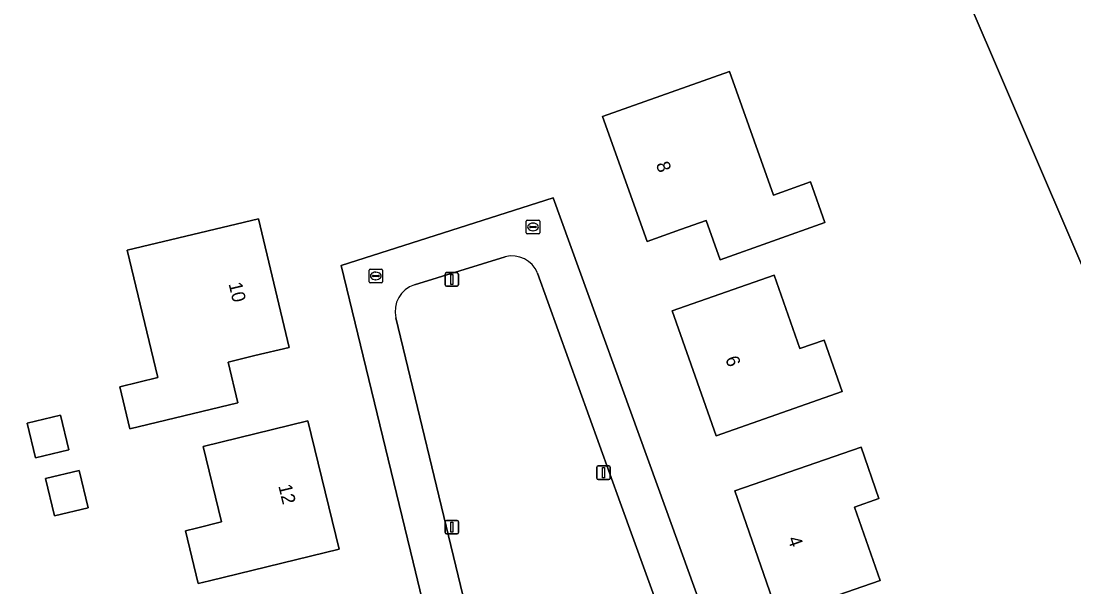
# Model space of a CAD drawing. Extents: x 162661 to 163484, y 380247 to 381230.
# Drawn here: x 162936.2 to 163014.3, y 380801.7 to 380843.6 of the extents above; entities that cross this region are included whole.
import ezdxf

# ---------------------------------------------------------------- set-up
doc = ezdxf.new("R2010")
doc.units = 0
for name, color, linetype in [('IMGEO_Erf', 7, 'Continuous'), ('IMGEO_Groenvoorziening', 7, 'Continuous'), ('IMGEO_Lichtmast', 7, 'Continuous'), ('IMGEO_Pand', 7, 'Continuous'), ('IMGEO_Pand_nummerreeks', 7, 'Continuous'), ('IMGEO_Rioolput', 7, 'Continuous'), ('IMGEO_Voetpad_open', 7, 'Continuous')]:
    doc.layers.add(name, color=color, linetype=linetype)

msp = doc.modelspace()

# ---------------------------------------------------------------- linework, layer by layer
at = {"layer": 'IMGEO_Erf'}
for points in [[(163015.22, 380824.651), (163005.236, 380847.932)], [(162926.406, 380762.393), (162971.79, 380776.161), (162971.978, 380776.218), (162971.296, 380778.555), (162965.296, 380803.494), (162959.948, 380825.491), (162975.656, 380830.504), (162983.99, 380807.505), (162992.18, 380784.912), (162992.937, 380782.334), (163021.239, 380791.885)]]:
    msp.add_lwpolyline(points, dxfattribs=at)
for points in [[(162982.628, 380827.263), (162979.336, 380836.52), (162988.748, 380839.868), (162992.007, 380830.705), (162994.739, 380831.677), (162995.812, 380828.662), (162988.048, 380825.9), (162987.009, 380828.821), (162985.106, 380828.144)], [(162944.092, 380826.615), (162953.816, 380828.945), (162956.101, 380819.412), (162953.545, 380818.799), (162951.571, 380818.326), (162952.298, 380815.293), (162944.287, 380813.373), (162943.539, 380816.492), (162946.356, 380817.167)], [(162984.501, 380822.11), (162992.049, 380824.761), (162993.961, 380819.316), (162995.754, 380819.945), (162997.089, 380816.143), (162987.748, 380812.863)], [(162936.666, 380813.801), (162939.147, 380814.395), (162939.763, 380811.823), (162937.283, 380811.229)], [(162949.719, 380812.074), (162957.493, 380813.963), (162959.806, 380804.439), (162950.186, 380802.102), (162949.357, 380801.901), (162948.406, 380805.816), (162949.235, 380806.018), (162951.081, 380806.467)], [(162989.136, 380808.763), (162998.492, 380812.004), (162999.811, 380808.197), (162998.015, 380807.574), (162999.904, 380802.121), (162992.343, 380799.502)], [(162938.035, 380809.687), (162940.521, 380810.283), (162941.185, 380807.511), (162938.7, 380806.915)]]:
    msp.add_lwpolyline(points, close=True, dxfattribs=at)
at = {"layer": 'IMGEO_Groenvoorziening'}
for points in [[(162972.116, 380826.134), (162965.394, 380824.046)], [(162964.008, 380821.602), (162968.622, 380802.474), (162974.235, 380779.267), (162974.547, 380779.362), (162974.605, 380779.176), (162988.89, 380783.54), (162989.418, 380783.701), (162989.357, 380783.869), (162980.643, 380807.906), (162974.496, 380824.924)]]:
    msp.add_lwpolyline(points, dxfattribs=at)
for centre, radius, start, end in [((162972.608, 380824.157), 2.038, 22.11986, 103.98227), ((162966.002, 380822.086), 2.052, 107.24465, 193.63994)]:
    msp.add_arc(centre, radius, start, end, dxfattribs=at)
at = {"layer": 'IMGEO_Lichtmast'}
for p, q in [((162967.652, 380824.049), (162967.652, 380824.849)), ((162967.652, 380824.849), (162967.652, 380824.049)), ((162967.752, 380824.949), (162968.542, 380824.949)), ((162968.542, 380824.949), (162967.752, 380824.949)), ((162968.642, 380824.849), (162968.642, 380824.049)), ((162968.642, 380824.049), (162968.642, 380824.849)), ((162968.542, 380823.949), (162967.752, 380823.949)), ((162967.752, 380823.949), (162968.542, 380823.949)), ((162978.902, 380809.723), (162978.902, 380810.523)), ((162978.902, 380810.523), (162978.902, 380809.723)), ((162979.002, 380810.623), (162979.792, 380810.623)), ((162979.792, 380810.623), (162979.002, 380810.623)), ((162979.892, 380810.523), (162979.892, 380809.723)), ((162979.892, 380809.723), (162979.892, 380810.523)), ((162979.792, 380809.623), (162979.002, 380809.623)), ((162979.002, 380809.623), (162979.792, 380809.623)), ((162967.664, 380805.676), (162967.664, 380806.476)), ((162967.664, 380806.476), (162967.664, 380805.676)), ((162967.764, 380806.576), (162968.554, 380806.576)), ((162968.554, 380806.576), (162967.764, 380806.576)), ((162968.654, 380806.476), (162968.654, 380805.676)), ((162968.654, 380805.676), (162968.654, 380806.476)), ((162968.554, 380805.576), (162967.764, 380805.576)), ((162967.764, 380805.576), (162968.554, 380805.576))]:
    msp.add_line(p, q, dxfattribs=at)
for points in [[(162968.072, 380824.824), (162968.222, 380824.824), (162968.222, 380824.074), (162968.072, 380824.074), (162968.072, 380824.824)], [(162979.322, 380810.498), (162979.472, 380810.498), (162979.472, 380809.748), (162979.322, 380809.748), (162979.322, 380810.498)], [(162968.084, 380806.451), (162968.234, 380806.451), (162968.234, 380805.701), (162968.084, 380805.701), (162968.084, 380806.451)]]:
    msp.add_lwpolyline(points, dxfattribs=at)
for centre, start, end in [((162967.752, 380824.849), 90, 180), ((162967.752, 380824.849), 90, 180), ((162968.542, 380824.849), 0, 90), ((162968.542, 380824.849), 360, 90), ((162967.752, 380824.049), 180, 270), ((162967.752, 380824.049), 180, 270), ((162968.542, 380824.049), 270, 0), ((162968.542, 380824.049), 270, 0), ((162979.002, 380810.523), 90, 180), ((162979.002, 380810.523), 90, 180), ((162979.792, 380810.523), 0, 90), ((162979.792, 380810.523), 360, 90), ((162979.002, 380809.723), 180, 270), ((162979.002, 380809.723), 180, 270), ((162979.792, 380809.723), 270, 0), ((162979.792, 380809.723), 270, 0), ((162967.764, 380806.476), 90, 180), ((162967.764, 380806.476), 90, 180), ((162968.554, 380806.476), 0, 90), ((162968.554, 380806.476), 360, 90), ((162967.764, 380805.676), 180, 270), ((162967.764, 380805.676), 180, 270), ((162968.554, 380805.676), 270, 0), ((162968.554, 380805.676), 270, 0)]:
    msp.add_arc(centre, 0.1, start, end, dxfattribs=at)
at = {"layer": 'IMGEO_Pand'}
msp.add_lwpolyline([(163005.236, 380847.932), (163015.22, 380824.651), (163015.559, 380824.835), (163015.504, 380824.944), (163024.458, 380828.826), (163025.432, 380826.556), (163025.492, 380826.582), (163038.558, 380832.191), (163034.309, 380842.076), (163040.918, 380844.914), (163046.094, 380847.136)], dxfattribs=at)
for points in [[(162988.048, 380825.9), (162995.812, 380828.662), (162994.739, 380831.677), (162992.007, 380830.705), (162988.748, 380839.868), (162979.336, 380836.52), (162982.628, 380827.263), (162985.106, 380828.144), (162987.009, 380828.821)], [(162953.545, 380818.799), (162956.101, 380819.412), (162953.816, 380828.945), (162944.092, 380826.615), (162946.356, 380817.167), (162943.539, 380816.492), (162944.287, 380813.373), (162952.298, 380815.293), (162951.571, 380818.326)], [(162987.748, 380812.863), (162997.089, 380816.143), (162995.754, 380819.945), (162993.961, 380819.316), (162992.049, 380824.761), (162984.501, 380822.11)], [(162936.666, 380813.801), (162937.283, 380811.229), (162939.763, 380811.823), (162939.147, 380814.395)], [(162957.493, 380813.963), (162949.719, 380812.074), (162951.081, 380806.467), (162949.235, 380806.018), (162948.406, 380805.816), (162949.357, 380801.901), (162950.186, 380802.102), (162959.806, 380804.439)], [(162992.343, 380799.502), (162999.904, 380802.121), (162998.015, 380807.574), (162999.811, 380808.197), (162998.492, 380812.004), (162989.136, 380808.763)], [(162938.035, 380809.687), (162938.7, 380806.915), (162941.185, 380807.511), (162940.521, 380810.283)]]:
    msp.add_lwpolyline(points, close=True, dxfattribs=at)
at = {"layer": 'IMGEO_Rioolput'}
for p, q in [((162973.677, 380827.911), (162973.677, 380828.763)), ((162973.752, 380828.837), (162974.604, 380828.837)), ((162973.936, 380828.331), (162973.936, 380828.343)), ((162974.374, 380828.294), (162973.976, 380828.294)), ((162973.979, 380828.38), (162974.377, 380828.38)), ((162974.165, 380828.617), (162974.19, 380828.617)), ((162974.42, 380828.343), (162974.42, 380828.331)), ((162974.678, 380828.763), (162974.678, 380827.911)), ((162974.604, 380827.837), (162973.752, 380827.837)), ((162974.188, 380828.057), (162974.163, 380828.057)), ((162962.019, 380824.278), (162962.019, 380825.13)), ((162962.094, 380825.204), (162962.946, 380825.204)), ((162963.02, 380825.13), (162963.02, 380824.278)), ((162962.278, 380824.698), (162962.278, 380824.71)), ((162962.716, 380824.661), (162962.318, 380824.661)), ((162962.321, 380824.747), (162962.719, 380824.747)), ((162962.53, 380824.424), (162962.505, 380824.424)), ((162962.507, 380824.984), (162962.532, 380824.984)), ((162962.762, 380824.71), (162962.762, 380824.698)), ((162962.946, 380824.204), (162962.094, 380824.204))]:
    msp.add_line(p, q, dxfattribs=at)
for points in [[(162973.677, 380827.911), (162973.677, 380828.763)], [(162973.752, 380828.837), (162974.604, 380828.837)], [(162974.678, 380828.763), (162974.678, 380827.911)], [(162974.604, 380827.837), (162973.752, 380827.837)], [(162962.019, 380824.278), (162962.019, 380825.13)], [(162962.094, 380825.204), (162962.946, 380825.204)], [(162963.02, 380825.13), (162963.02, 380824.278)], [(162962.946, 380824.204), (162962.094, 380824.204)]]:
    msp.add_lwpolyline(points, dxfattribs=at)
for centre, radius, start, end in [((162973.754, 380828.761), 0.0765, 91.55205, 178.44795), ((162973.754, 380828.761), 0.0765, 91.55205, 178.44795), ((162973.976, 380828.34), 0.0403, 85.87752, 175.75265), ((162973.973, 380828.33), 0.0366, 178.93798, 274.71019), ((162974.377, 380828.337), 0.043, 264.86636, 352.45326), ((162974.381, 380828.342), 0.0386, 1.73085, 96.63898), ((162974.602, 380828.761), 0.0765, 1.55205, 88.44795), ((162974.602, 380828.761), 0.0765, 1.55205, 88.44795), ((162973.754, 380827.913), 0.0765, 181.55205, 268.44795), ((162973.754, 380827.913), 0.0765, 181.55205, 268.44795), ((162974.602, 380827.913), 0.0765, 271.55205, 358.44795), ((162974.602, 380827.913), 0.0765, 271.55205, 358.44795), ((162962.096, 380825.128), 0.0765, 91.55205, 178.44795), ((162962.096, 380825.128), 0.0765, 91.55205, 178.44795), ((162962.944, 380825.128), 0.0765, 1.55205, 88.44795), ((162962.944, 380825.128), 0.0765, 1.55205, 88.44795), ((162962.096, 380824.28), 0.0765, 181.55205, 268.44795), ((162962.096, 380824.28), 0.0765, 181.55205, 268.44795), ((162962.318, 380824.707), 0.0403, 85.87752, 175.75265), ((162962.315, 380824.697), 0.0366, 178.93798, 274.71019), ((162962.719, 380824.704), 0.043, 264.86636, 352.45326), ((162962.723, 380824.709), 0.0386, 1.73085, 96.63898), ((162962.944, 380824.28), 0.0765, 271.55205, 358.44795), ((162962.944, 380824.28), 0.0765, 271.55205, 358.44795)]:
    msp.add_arc(centre, radius, start, end, dxfattribs=at)
for centre, major_axis, ratio, start_param, end_param in [((162974.164, 380828.337), (-0.387, 0.002), 0.722429, 4.712389, 7.853982), ((162974.189, 380828.337), (-0.39, 0.002), 0.717154, 1.570796, 4.712389), ((162962.506, 380824.704), (-0.387, 0.002), 0.722429, 4.712389, 7.853982), ((162962.531, 380824.704), (-0.39, 0.002), 0.717154, 1.570796, 4.712389)]:
    msp.add_ellipse(centre, major_axis=major_axis, ratio=ratio, start_param=start_param, end_param=end_param, dxfattribs=at)
at = {"layer": 'IMGEO_Voetpad_open'}
for points in [[(162974.496, 380824.924), (162980.643, 380807.906), (162989.357, 380783.869), (162989.418, 380783.701), (162992.18, 380784.912), (162983.99, 380807.505), (162975.656, 380830.504), (162959.948, 380825.491), (162965.296, 380803.494), (162971.296, 380778.555), (162974.235, 380779.267), (162968.622, 380802.474), (162964.008, 380821.602)], [(162965.394, 380824.046), (162972.116, 380826.134)]]:
    msp.add_lwpolyline(points, dxfattribs=at)
for centre, radius, start, end in [((162972.608, 380824.157), 2.038, 22.11986, 103.98227), ((162966.002, 380822.086), 2.052, 107.24465, 193.63994)]:
    msp.add_arc(centre, radius, start, end, dxfattribs=at)

# ---------------------------------------------------------------- texts
at = {"layer": 'IMGEO_Pand_nummerreeks'}
for s, rotation, p in [('8', 289.57864, (162983.266, 380832.989)), ('10', 283.47551, (162951.598, 380824.126)), ('6', 289.34826, (162988.412, 380818.581)), ('12', 283.65337, (162955.287, 380809.145)), ('4', 289.10571, (162993.032, 380805.219))]:
    msp.add_text(s, height=1, rotation=rotation, dxfattribs=at).set_placement(p)

doc.saveas('drawing.dxf')
